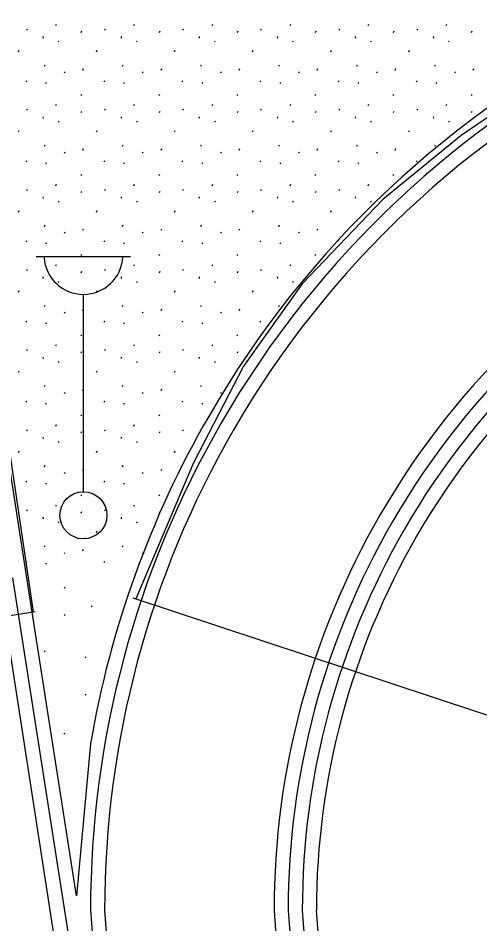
# Model space of a CAD drawing. Extents: x 419101 to 420177, y 4451541 to 4452254.
# Drawn here: x 419957.95 to 419967.76, y 4452036.52 to 4452055.77 of the extents above; entities that cross this region are included whole.
import ezdxf

# ---------------------------------------------------------------- set-up
doc = ezdxf.new("R2010")
doc.units = 0
for name, color, linetype in [('3_HALİHAZIR', 7, 'Continuous'), ('Level 20', 7, 'Continuous'), ('Level 61', 7, 'Continuous'), ('Level 62', 7, 'Continuous'), ('Level 8', 7, 'Continuous')]:
    doc.layers.add(name, color=color, linetype=linetype)

msp = doc.modelspace()

# ---------------------------------------------------------------- linework, layer by layer
at = {"layer": '3_HALİHAZIR'}
for p, q in [((419958.337, 4452050.704), (419960.337, 4452050.704)), ((419959.337, 4452045.704), (419959.337, 4452049.897))]:
    msp.add_line(p, q, dxfattribs=at)
for points in [[(419958.277, 4452043.156), (419957.471, 4452048.58), (419956.992, 4452051.727), (419956.542, 4452053.761), (419956.082, 4452055.016), (419955.487, 4452056.094), (419954.937, 4452056.996), (419954.303, 4452057.825), (419952.507, 4452059.688)], [(419983.692, 4452057.091), (419977.398, 4452057.795), (419976.778, 4452057.728), (419975.204, 4452057.383), (419973.241, 4452056.773), (419971.475, 4452055.913), (419969.585, 4452054.785), (419967.367, 4452053.271), (419965.702, 4452051.911), (419963.986, 4452050.12), (419962.738, 4452048.37), (419961.675, 4452046.319), (419960.449, 4452043.426)], [(419960.385, 4452043.447), (419968.651, 4452040.718)], [(419950.524, 4452041.929), (419958.314, 4452043.162)]]:
    msp.add_lwpolyline(points, dxfattribs=at)
msp.add_circle((419959.337, 4452045.204), 0.5, dxfattribs=at)
msp.add_arc((419959.337, 4452050.734), 0.837, 183.298, 356.9072, dxfattribs=at)
at = {"layer": 'Level 20'}
for p, q in [((419959.487, 4452036.812), (419959.734, 4452033.625)), ((419963.687, 4452036.811), (419963.884, 4452034.271)), ((419963.987, 4452036.811), (419964.18, 4452034.318)), ((419964.477, 4452034.364), (419964.287, 4452036.811))]:
    msp.add_line(p, q, dxfattribs=at)
for start, end in [(83.5966, 150.0152), (150.0152, 180)]:
    msp.add_arc((419980.188, 4452036.811), 15.9, start, end, dxfattribs=at)
at = {"layer": 'Level 61'}
for p, q in [((419958.13, 4452043.921), (419956.881, 4452051.939)), ((419960.283, 4452026.202), (419957.537, 4452043.829)), ((419959.189, 4452037.12), (419958.13, 4452043.921)), ((419959.487, 4452040.348), (419959.189, 4452037.12)), ((419959.787, 4452036.811), (419960.03, 4452033.671)), ((419963.387, 4452036.811), (419963.587, 4452034.225))]:
    msp.add_line(p, q, dxfattribs=at)
for radius, start, end in [(21, 83.3056, 150.0152), (20.4, 83.5941, 150.0152), (16.8, 83.7109, 150.0152), (21, 150.0152, 170.3037), (20.4, 150.0152, 180), (16.8, 150.0152, 180)]:
    msp.add_arc((419980.188, 4452036.811), radius, start, end, dxfattribs=at)
at = {"layer": 'Level 62'}
for p, q in [((419958.127, 4452055.532), (419958.141, 4452055.511)), ((419958.753, 4452055.609), (419958.767, 4452055.641)), ((419959.785, 4452055.532), (419959.8, 4452055.511)), ((419960.411, 4452055.609), (419960.425, 4452055.641)), ((419961.444, 4452055.532), (419961.458, 4452055.511)), ((419962.07, 4452055.609), (419962.084, 4452055.641)), ((419963.103, 4452055.532), (419963.117, 4452055.511)), ((419963.728, 4452055.609), (419963.743, 4452055.641)), ((419964.761, 4452055.532), (419964.775, 4452055.511)), ((419965.387, 4452055.609), (419965.401, 4452055.641)), ((419966.42, 4452055.532), (419966.434, 4452055.511)), ((419967.046, 4452055.609), (419967.06, 4452055.641)), ((419958.478, 4452055.374), (419958.482, 4452055.342)), ((419959.292, 4452055.463), (419959.307, 4452055.495)), ((419960.137, 4452055.374), (419960.141, 4452055.342)), ((419960.951, 4452055.463), (419960.965, 4452055.495)), ((419961.796, 4452055.374), (419961.799, 4452055.342)), ((419962.61, 4452055.463), (419962.624, 4452055.495)), ((419963.454, 4452055.374), (419963.458, 4452055.342)), ((419964.268, 4452055.463), (419964.283, 4452055.495)), ((419965.113, 4452055.374), (419965.116, 4452055.342)), ((419965.927, 4452055.463), (419965.941, 4452055.495)), ((419966.771, 4452055.374), (419966.775, 4452055.342)), ((419967.585, 4452055.463), (419967.6, 4452055.495)), ((419958.804, 4452055.28), (419958.818, 4452055.259)), ((419960.463, 4452055.28), (419960.477, 4452055.259)), ((419962.122, 4452055.28), (419962.136, 4452055.259)), ((419963.78, 4452055.28), (419963.794, 4452055.259)), ((419965.439, 4452055.28), (419965.453, 4452055.259)), ((419967.097, 4452055.28), (419967.111, 4452055.259)), ((419957.957, 4452055.051), (419957.971, 4452055.083)), ((419959.616, 4452055.051), (419959.63, 4452055.083)), ((419961.274, 4452055.051), (419961.289, 4452055.083)), ((419962.933, 4452055.051), (419962.947, 4452055.083)), ((419964.591, 4452055.051), (419964.606, 4452055.083)), ((419966.25, 4452055.051), (419966.264, 4452055.083)), ((419958.511, 4452054.745), (419958.525, 4452054.777)), ((419960.17, 4452054.745), (419960.184, 4452054.777)), ((419961.829, 4452054.745), (419961.843, 4452054.777)), ((419963.487, 4452054.745), (419963.501, 4452054.777)), ((419965.146, 4452054.745), (419965.16, 4452054.777)), ((419966.804, 4452054.745), (419966.818, 4452054.777)), ((419958.93, 4452054.622), (419958.945, 4452054.601)), ((419959.328, 4452054.664), (419959.342, 4452054.696)), ((419960.589, 4452054.622), (419960.603, 4452054.601)), ((419960.987, 4452054.664), (419961.001, 4452054.696)), ((419962.248, 4452054.622), (419962.262, 4452054.601)), ((419962.645, 4452054.664), (419962.659, 4452054.696)), ((419963.906, 4452054.622), (419963.92, 4452054.601)), ((419964.304, 4452054.664), (419964.318, 4452054.696)), ((419965.565, 4452054.622), (419965.579, 4452054.601)), ((419965.962, 4452054.664), (419965.977, 4452054.696)), ((419967.223, 4452054.622), (419967.238, 4452054.601)), ((419967.621, 4452054.664), (419967.635, 4452054.696)), ((419958.113, 4452054.436), (419958.128, 4452054.415)), ((419958.533, 4452054.398), (419958.547, 4452054.376)), ((419959.772, 4452054.436), (419959.786, 4452054.415)), ((419960.192, 4452054.398), (419960.206, 4452054.376)), ((419961.431, 4452054.436), (419961.445, 4452054.415)), ((419961.85, 4452054.398), (419961.865, 4452054.376)), ((419963.089, 4452054.436), (419963.103, 4452054.415)), ((419963.509, 4452054.398), (419963.523, 4452054.376)), ((419964.748, 4452054.436), (419964.762, 4452054.415)), ((419965.168, 4452054.398), (419965.182, 4452054.376)), ((419966.406, 4452054.436), (419966.421, 4452054.415)), ((419966.826, 4452054.398), (419966.84, 4452054.376)), ((419959.281, 4452054.146), (419959.295, 4452054.124)), ((419960.939, 4452054.146), (419960.954, 4452054.124)), ((419962.598, 4452054.146), (419962.612, 4452054.124)), ((419964.257, 4452054.146), (419964.271, 4452054.124)), ((419965.915, 4452054.146), (419965.929, 4452054.124)), ((419967.574, 4452054.146), (419967.588, 4452054.124)), ((419958.127, 4452053.83), (419958.141, 4452053.809)), ((419958.753, 4452053.907), (419958.767, 4452053.939)), ((419959.292, 4452053.761), (419959.307, 4452053.793)), ((419959.785, 4452053.83), (419959.8, 4452053.809)), ((419960.411, 4452053.907), (419960.425, 4452053.939)), ((419960.951, 4452053.761), (419960.965, 4452053.793)), ((419961.444, 4452053.83), (419961.458, 4452053.809)), ((419962.07, 4452053.907), (419962.084, 4452053.939)), ((419962.61, 4452053.761), (419962.624, 4452053.793)), ((419963.103, 4452053.83), (419963.117, 4452053.809)), ((419963.728, 4452053.907), (419963.743, 4452053.939)), ((419964.268, 4452053.761), (419964.283, 4452053.793)), ((419964.761, 4452053.83), (419964.775, 4452053.809)), ((419965.387, 4452053.907), (419965.401, 4452053.939)), ((419965.927, 4452053.761), (419965.941, 4452053.793)), ((419966.42, 4452053.83), (419966.434, 4452053.809)), ((419967.046, 4452053.907), (419967.06, 4452053.939)), ((419967.585, 4452053.761), (419967.6, 4452053.793)), ((419958.478, 4452053.672), (419958.482, 4452053.64)), ((419958.804, 4452053.578), (419958.818, 4452053.557)), ((419960.137, 4452053.672), (419960.141, 4452053.64)), ((419960.463, 4452053.578), (419960.477, 4452053.557)), ((419961.796, 4452053.672), (419961.799, 4452053.64)), ((419962.122, 4452053.578), (419962.136, 4452053.557)), ((419963.454, 4452053.672), (419963.458, 4452053.64)), ((419963.78, 4452053.578), (419963.794, 4452053.557)), ((419965.113, 4452053.672), (419965.116, 4452053.64)), ((419965.439, 4452053.578), (419965.453, 4452053.557)), ((419966.771, 4452053.672), (419966.775, 4452053.64)), ((419967.097, 4452053.578), (419967.111, 4452053.557)), ((419957.957, 4452053.349), (419957.971, 4452053.381)), ((419959.616, 4452053.349), (419959.63, 4452053.381)), ((419961.274, 4452053.349), (419961.289, 4452053.381)), ((419962.933, 4452053.349), (419962.947, 4452053.381)), ((419964.591, 4452053.349), (419964.606, 4452053.381)), ((419966.25, 4452053.349), (419966.264, 4452053.381)), ((419958.511, 4452053.043), (419958.525, 4452053.075)), ((419960.17, 4452053.043), (419960.184, 4452053.075)), ((419961.829, 4452053.043), (419961.843, 4452053.075)), ((419963.487, 4452053.043), (419963.501, 4452053.075)), ((419965.146, 4452053.043), (419965.16, 4452053.075)), ((419966.804, 4452053.043), (419966.818, 4452053.075)), ((419958.93, 4452052.92), (419958.945, 4452052.899)), ((419959.328, 4452052.962), (419959.342, 4452052.994)), ((419960.589, 4452052.92), (419960.603, 4452052.899)), ((419960.987, 4452052.962), (419961.001, 4452052.994)), ((419962.248, 4452052.92), (419962.262, 4452052.899)), ((419962.645, 4452052.962), (419962.659, 4452052.994)), ((419963.906, 4452052.92), (419963.92, 4452052.899)), ((419964.304, 4452052.962), (419964.318, 4452052.994)), ((419965.565, 4452052.92), (419965.579, 4452052.899)), ((419965.962, 4452052.962), (419965.977, 4452052.994)), ((419958.113, 4452052.734), (419958.128, 4452052.713)), ((419958.533, 4452052.696), (419958.547, 4452052.674)), ((419959.772, 4452052.734), (419959.786, 4452052.713)), ((419960.192, 4452052.696), (419960.206, 4452052.674)), ((419961.431, 4452052.734), (419961.445, 4452052.713)), ((419961.85, 4452052.696), (419961.865, 4452052.674)), ((419963.089, 4452052.734), (419963.103, 4452052.713)), ((419963.509, 4452052.696), (419963.523, 4452052.674)), ((419964.748, 4452052.734), (419964.762, 4452052.713)), ((419965.168, 4452052.696), (419965.182, 4452052.674)), ((419966.406, 4452052.734), (419966.421, 4452052.713)), ((419959.281, 4452052.444), (419959.295, 4452052.422)), ((419960.939, 4452052.444), (419960.954, 4452052.422)), ((419962.598, 4452052.444), (419962.612, 4452052.422)), ((419964.257, 4452052.444), (419964.271, 4452052.422)), ((419965.915, 4452052.444), (419965.929, 4452052.422)), ((419958.753, 4452052.205), (419958.767, 4452052.237)), ((419960.411, 4452052.205), (419960.425, 4452052.237)), ((419962.07, 4452052.205), (419962.084, 4452052.237)), ((419963.728, 4452052.205), (419963.743, 4452052.237)), ((419965.387, 4452052.205), (419965.401, 4452052.237)), ((419958.127, 4452052.128), (419958.141, 4452052.107)), ((419959.292, 4452052.059), (419959.307, 4452052.091)), ((419959.785, 4452052.128), (419959.8, 4452052.107)), ((419960.951, 4452052.059), (419960.965, 4452052.091)), ((419961.444, 4452052.128), (419961.458, 4452052.107)), ((419962.61, 4452052.059), (419962.624, 4452052.091)), ((419963.103, 4452052.128), (419963.117, 4452052.107)), ((419964.268, 4452052.059), (419964.283, 4452052.091)), ((419964.761, 4452052.128), (419964.775, 4452052.107)), ((419958.478, 4452051.97), (419958.482, 4452051.938)), ((419958.804, 4452051.876), (419958.818, 4452051.855)), ((419960.137, 4452051.97), (419960.141, 4452051.938)), ((419960.463, 4452051.876), (419960.477, 4452051.855)), ((419961.796, 4452051.97), (419961.799, 4452051.938)), ((419962.122, 4452051.876), (419962.136, 4452051.855)), ((419963.454, 4452051.97), (419963.458, 4452051.938)), ((419963.78, 4452051.876), (419963.794, 4452051.855)), ((419965.113, 4452051.97), (419965.116, 4452051.938)), ((419965.439, 4452051.876), (419965.453, 4452051.855)), ((419957.957, 4452051.647), (419957.971, 4452051.679)), ((419959.616, 4452051.647), (419959.63, 4452051.679)), ((419961.274, 4452051.647), (419961.289, 4452051.679)), ((419962.933, 4452051.647), (419962.947, 4452051.679)), ((419964.591, 4452051.647), (419964.606, 4452051.679)), ((419958.511, 4452051.341), (419958.525, 4452051.373)), ((419959.328, 4452051.26), (419959.342, 4452051.292)), ((419960.17, 4452051.341), (419960.184, 4452051.373)), ((419960.987, 4452051.26), (419961.001, 4452051.292)), ((419961.829, 4452051.341), (419961.843, 4452051.373)), ((419962.645, 4452051.26), (419962.659, 4452051.292)), ((419963.487, 4452051.341), (419963.501, 4452051.373)), ((419964.304, 4452051.26), (419964.318, 4452051.292)), ((419958.93, 4452051.218), (419958.945, 4452051.197)), ((419960.589, 4452051.218), (419960.603, 4452051.197)), ((419962.248, 4452051.218), (419962.262, 4452051.197)), ((419963.906, 4452051.218), (419963.92, 4452051.197)), ((419958.113, 4452051.032), (419958.128, 4452051.011)), ((419958.533, 4452050.994), (419958.547, 4452050.972)), ((419959.772, 4452051.032), (419959.786, 4452051.011)), ((419960.192, 4452050.994), (419960.206, 4452050.972)), ((419961.431, 4452051.032), (419961.445, 4452051.011)), ((419961.85, 4452050.994), (419961.865, 4452050.972)), ((419963.089, 4452051.032), (419963.103, 4452051.011)), ((419963.509, 4452050.994), (419963.523, 4452050.972)), ((419964.748, 4452051.032), (419964.749, 4452051.031)), ((419959.281, 4452050.742), (419959.295, 4452050.72)), ((419960.939, 4452050.742), (419960.954, 4452050.72)), ((419962.598, 4452050.742), (419962.612, 4452050.72)), ((419964.257, 4452050.742), (419964.271, 4452050.72)), ((419958.753, 4452050.503), (419958.767, 4452050.535)), ((419960.411, 4452050.503), (419960.425, 4452050.535)), ((419962.07, 4452050.503), (419962.084, 4452050.535)), ((419963.728, 4452050.503), (419963.743, 4452050.535)), ((419958.127, 4452050.426), (419958.141, 4452050.405)), ((419959.292, 4452050.357), (419959.307, 4452050.389)), ((419959.785, 4452050.426), (419959.8, 4452050.405)), ((419960.951, 4452050.357), (419960.965, 4452050.389)), ((419961.444, 4452050.426), (419961.458, 4452050.405)), ((419962.61, 4452050.357), (419962.624, 4452050.389)), ((419963.103, 4452050.426), (419963.117, 4452050.405)), ((419958.478, 4452050.268), (419958.482, 4452050.236)), ((419958.804, 4452050.174), (419958.818, 4452050.153)), ((419960.137, 4452050.268), (419960.141, 4452050.236)), ((419960.463, 4452050.174), (419960.477, 4452050.153)), ((419961.796, 4452050.268), (419961.799, 4452050.236)), ((419962.122, 4452050.174), (419962.136, 4452050.153)), ((419963.454, 4452050.268), (419963.458, 4452050.236)), ((419963.78, 4452050.174), (419963.794, 4452050.153)), ((419957.957, 4452049.945), (419957.971, 4452049.977)), ((419959.616, 4452049.945), (419959.63, 4452049.977)), ((419961.274, 4452049.945), (419961.289, 4452049.977)), ((419962.933, 4452049.945), (419962.947, 4452049.977)), ((419958.511, 4452049.639), (419958.525, 4452049.671)), ((419959.328, 4452049.558), (419959.342, 4452049.59)), ((419960.17, 4452049.639), (419960.184, 4452049.671)), ((419960.987, 4452049.558), (419961.001, 4452049.59)), ((419961.829, 4452049.639), (419961.843, 4452049.671)), ((419962.645, 4452049.558), (419962.659, 4452049.59)), ((419963.487, 4452049.639), (419963.501, 4452049.671)), ((419958.93, 4452049.516), (419958.945, 4452049.495)), ((419960.589, 4452049.516), (419960.603, 4452049.495)), ((419962.248, 4452049.516), (419962.262, 4452049.495)), ((419958.113, 4452049.33), (419958.128, 4452049.309)), ((419958.533, 4452049.292), (419958.547, 4452049.27)), ((419959.772, 4452049.33), (419959.786, 4452049.309)), ((419960.192, 4452049.292), (419960.206, 4452049.27)), ((419961.431, 4452049.33), (419961.445, 4452049.309)), ((419961.85, 4452049.292), (419961.865, 4452049.27)), ((419963.089, 4452049.33), (419963.103, 4452049.309)), ((419959.281, 4452049.04), (419959.295, 4452049.018)), ((419960.939, 4452049.04), (419960.954, 4452049.018)), ((419962.598, 4452049.04), (419962.612, 4452049.018)), ((419958.753, 4452048.801), (419958.767, 4452048.833)), ((419960.411, 4452048.801), (419960.425, 4452048.833)), ((419962.07, 4452048.801), (419962.084, 4452048.833)), ((419958.127, 4452048.724), (419958.141, 4452048.703)), ((419959.292, 4452048.655), (419959.307, 4452048.687)), ((419959.785, 4452048.724), (419959.8, 4452048.703)), ((419960.951, 4452048.655), (419960.965, 4452048.687)), ((419961.444, 4452048.724), (419961.458, 4452048.703)), ((419962.61, 4452048.655), (419962.624, 4452048.687)), ((419958.478, 4452048.566), (419958.482, 4452048.534)), ((419958.804, 4452048.472), (419958.818, 4452048.451)), ((419960.137, 4452048.566), (419960.141, 4452048.534)), ((419960.463, 4452048.472), (419960.477, 4452048.451)), ((419961.796, 4452048.566), (419961.799, 4452048.534)), ((419962.122, 4452048.472), (419962.136, 4452048.451)), ((419957.957, 4452048.243), (419957.971, 4452048.275)), ((419959.616, 4452048.243), (419959.63, 4452048.275)), ((419961.274, 4452048.243), (419961.289, 4452048.275)), ((419958.511, 4452047.937), (419958.525, 4452047.969)), ((419958.93, 4452047.814), (419958.945, 4452047.793)), ((419959.328, 4452047.856), (419959.342, 4452047.888)), ((419960.17, 4452047.937), (419960.184, 4452047.969)), ((419960.589, 4452047.814), (419960.603, 4452047.793)), ((419960.987, 4452047.856), (419961.001, 4452047.888)), ((419961.829, 4452047.937), (419961.843, 4452047.969)), ((419962.248, 4452047.814), (419962.262, 4452047.793)), ((419958.113, 4452047.628), (419958.128, 4452047.607)), ((419959.772, 4452047.628), (419959.786, 4452047.607)), ((419961.431, 4452047.628), (419961.445, 4452047.607)), ((419958.533, 4452047.59), (419958.547, 4452047.568)), ((419960.192, 4452047.59), (419960.206, 4452047.568)), ((419961.85, 4452047.59), (419961.865, 4452047.568)), ((419959.281, 4452047.338), (419959.295, 4452047.316)), ((419960.939, 4452047.338), (419960.954, 4452047.316)), ((419958.753, 4452047.099), (419958.767, 4452047.131)), ((419960.411, 4452047.099), (419960.425, 4452047.131)), ((419958.127, 4452047.022), (419958.141, 4452047.001)), ((419958.478, 4452046.864), (419958.482, 4452046.832)), ((419959.292, 4452046.953), (419959.307, 4452046.985)), ((419959.785, 4452047.022), (419959.8, 4452047.001)), ((419960.137, 4452046.864), (419960.141, 4452046.832)), ((419960.951, 4452046.953), (419960.965, 4452046.985)), ((419961.444, 4452047.022), (419961.458, 4452047.001)), ((419958.804, 4452046.77), (419958.818, 4452046.749)), ((419960.463, 4452046.77), (419960.477, 4452046.749)), ((419957.957, 4452046.541), (419957.971, 4452046.573)), ((419959.616, 4452046.541), (419959.63, 4452046.573)), ((419961.274, 4452046.541), (419961.289, 4452046.573)), ((419958.511, 4452046.235), (419958.525, 4452046.267)), ((419960.17, 4452046.235), (419960.184, 4452046.267)), ((419958.93, 4452046.112), (419958.945, 4452046.091)), ((419959.328, 4452046.154), (419959.342, 4452046.186)), ((419960.589, 4452046.112), (419960.603, 4452046.091)), ((419960.987, 4452046.154), (419961.001, 4452046.186)), ((419958.113, 4452045.926), (419958.128, 4452045.905)), ((419958.533, 4452045.888), (419958.547, 4452045.866)), ((419959.772, 4452045.926), (419959.786, 4452045.905)), ((419960.192, 4452045.888), (419960.206, 4452045.866)), ((419959.281, 4452045.636), (419959.295, 4452045.614)), ((419960.939, 4452045.636), (419960.954, 4452045.614)), ((419958.127, 4452045.32), (419958.141, 4452045.299)), ((419958.753, 4452045.397), (419958.767, 4452045.429)), ((419959.785, 4452045.32), (419959.8, 4452045.299)), ((419960.411, 4452045.397), (419960.425, 4452045.429)), ((419958.478, 4452045.162), (419958.482, 4452045.13)), ((419959.292, 4452045.251), (419959.307, 4452045.283)), ((419960.137, 4452045.162), (419960.141, 4452045.13)), ((419960.951, 4452045.251), (419960.965, 4452045.283)), ((419958.804, 4452045.068), (419958.818, 4452045.047)), ((419960.463, 4452045.068), (419960.477, 4452045.047)), ((419959.616, 4452044.839), (419959.63, 4452044.871)), ((419958.511, 4452044.533), (419958.525, 4452044.565)), ((419959.364, 4452044.723), (419959.378, 4452044.701)), ((419960.17, 4452044.533), (419960.184, 4452044.565)), ((419958.93, 4452044.41), (419958.945, 4452044.389)), ((419959.328, 4452044.452), (419959.342, 4452044.484)), ((419960.589, 4452044.41), (419960.603, 4452044.389)), ((419958.113, 4452044.224), (419958.128, 4452044.203)), ((419958.533, 4452044.186), (419958.547, 4452044.164)), ((419959.772, 4452044.224), (419959.786, 4452044.203)), ((419958.93, 4452043.68), (419958.945, 4452043.659)), ((419958.93, 4452043.68), (419958.945, 4452043.659)), ((419959.504, 4452043.283), (419959.518, 4452043.262)), ((419958.93, 4452043.096), (419958.945, 4452043.075)), ((419958.502, 4452042.324), (419958.517, 4452042.303)), ((419959.378, 4452042.199), (419959.393, 4452042.177)), ((419959.378, 4452041.406), (419959.393, 4452041.385)), ((419958.92, 4452040.572), (419958.934, 4452040.551))]:
    msp.add_line(p, q, dxfattribs=at)
at = {"layer": 'Level 8'}
msp.add_line((419957.833, 4452043.875), (419960.58, 4452026.247), dxfattribs=at)
for radius, start, end in [(20.7, 83.4405, 150.0152), (16.5, 83.2597, 150.0152), (16.2, 83.4145, 150.0152), (20.7, 150.0152, 179.9993), (16.5, 150.0152, 180), (16.2, 150.0152, 180)]:
    msp.add_arc((419980.188, 4452036.811), radius, start, end, dxfattribs=at)

doc.saveas('drawing.dxf')
